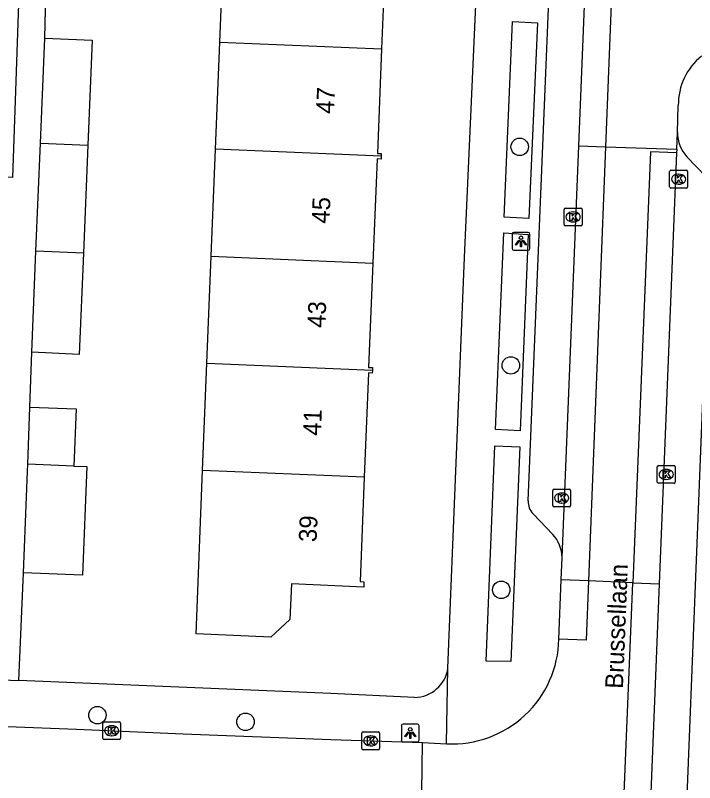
# Model space of a CAD drawing. Extents: x 160732 to 162105, y 387428 to 388479.
# Drawn here: x 161744.46 to 161782.5, y 387874.93 to 387917.89 of the extents above; entities that cross this region are included whole.
import ezdxf

# ---------------------------------------------------------------- set-up
doc = ezdxf.new("R2010")
doc.units = 0
for name, color, linetype in [('IMGEO_Boom', 7, 'Continuous'), ('IMGEO_Kolk', 7, 'Continuous'), ('IMGEO_Lichtpunt', 7, 'Continuous'), ('IMGEO_Openbare_ruimte_label', 7, 'Continuous'), ('IMGEO_Pand', 7, 'Continuous'), ('IMGEO_Pand_nummerreeks', 7, 'Continuous'), ('IMGEO_Rijbaan_lokaal_gesloten', 7, 'Continuous'), ('IMGEO_Rijbaan_lokaal_open', 7, 'Continuous'), ('IMGEO_Voetpad_open', 7, 'Continuous')]:
    doc.layers.add(name, color=color, linetype=linetype)

msp = doc.modelspace()

# ---------------------------------------------------------------- linework, layer by layer
at = {"layer": 'IMGEO_Boom'}
for centre in [(161772.708, 387910.526), (161772.212, 387898.291), (161771.673, 387885.728), (161749.059, 387878.709), (161757.352, 387878.337)]:
    msp.add_circle(centre, 0.489, dxfattribs=at)
at = {"layer": 'IMGEO_Kolk'}
for p, q in [((161781.104, 387908.29), (161781.104, 387909.142)), ((161781.179, 387909.216), (161782.031, 387909.216)), ((161782.105, 387909.142), (161782.105, 387908.29)), ((161781.592, 387908.996), (161781.617, 387908.996)), ((161782.031, 387908.216), (161781.179, 387908.216)), ((161781.615, 387908.436), (161781.59, 387908.436)), ((161775.198, 387906.175), (161775.198, 387907.027)), ((161775.273, 387907.101), (161776.125, 387907.101)), ((161775.686, 387906.881), (161775.711, 387906.881)), ((161776.199, 387907.027), (161776.199, 387906.175)), ((161776.125, 387906.101), (161775.273, 387906.101)), ((161775.709, 387906.321), (161775.684, 387906.321)), ((161780.486, 387892.69), (161781.338, 387892.69)), ((161780.411, 387891.764), (161780.411, 387892.616)), ((161780.899, 387892.47), (161780.924, 387892.47)), ((161781.412, 387892.616), (161781.412, 387891.764)), ((161780.922, 387891.91), (161780.897, 387891.91)), ((161781.338, 387891.69), (161780.486, 387891.69)), ((161774.559, 387890.442), (161774.559, 387891.294)), ((161774.634, 387891.368), (161775.486, 387891.368)), ((161775.047, 387891.148), (161775.072, 387891.148)), ((161775.56, 387891.294), (161775.56, 387890.442)), ((161775.07, 387890.588), (161775.045, 387890.588)), ((161775.486, 387890.368), (161774.634, 387890.368)), ((161749.359, 387877.415), (161749.359, 387878.267)), ((161749.434, 387878.341), (161750.286, 387878.341)), ((161749.847, 387878.121), (161749.872, 387878.121)), ((161750.36, 387878.267), (161750.36, 387877.415)), ((161763.862, 387876.848), (161763.862, 387877.7)), ((161763.937, 387877.774), (161764.789, 387877.774)), ((161764.863, 387877.7), (161764.863, 387876.848)), ((161750.286, 387877.341), (161749.434, 387877.341)), ((161749.87, 387877.561), (161749.845, 387877.561)), ((161764.35, 387877.554), (161764.375, 387877.554)), ((161764.373, 387876.994), (161764.348, 387876.994)), ((161764.789, 387876.774), (161763.937, 387876.774))]:
    msp.add_line(p, q, dxfattribs=at)
for points in [[(161781.104, 387908.29), (161781.104, 387909.142)], [(161781.179, 387909.216), (161782.031, 387909.216)], [(161782.105, 387909.142), (161782.105, 387908.29)], [(161781.425, 387908.916), (161781.548, 387908.916), (161781.548, 387908.765), (161781.678, 387908.916), (161781.842, 387908.916), (161781.696, 387908.765), (161781.849, 387908.516), (161781.697, 387908.516), (161781.612, 387908.68), (161781.548, 387908.613), (161781.548, 387908.516), (161781.425, 387908.516), (161781.425, 387908.916)], [(161782.031, 387908.216), (161781.179, 387908.216)], [(161775.198, 387906.175), (161775.198, 387907.027)], [(161775.273, 387907.101), (161776.125, 387907.101)], [(161776.199, 387907.027), (161776.199, 387906.175)], [(161775.519, 387906.801), (161775.642, 387906.801), (161775.642, 387906.65), (161775.772, 387906.801), (161775.936, 387906.801), (161775.79, 387906.65), (161775.943, 387906.401), (161775.791, 387906.401), (161775.706, 387906.565), (161775.642, 387906.498), (161775.642, 387906.401), (161775.519, 387906.401), (161775.519, 387906.801)], [(161776.125, 387906.101), (161775.273, 387906.101)], [(161780.486, 387892.69), (161781.338, 387892.69)], [(161780.411, 387891.764), (161780.411, 387892.616)], [(161780.732, 387892.39), (161780.855, 387892.39), (161780.855, 387892.239), (161780.985, 387892.39), (161781.149, 387892.39), (161781.003, 387892.239), (161781.156, 387891.99), (161781.004, 387891.99), (161780.919, 387892.154), (161780.855, 387892.087), (161780.855, 387891.99), (161780.732, 387891.99), (161780.732, 387892.39)], [(161781.412, 387892.616), (161781.412, 387891.764)], [(161781.338, 387891.69), (161780.486, 387891.69)], [(161774.559, 387890.442), (161774.559, 387891.294)], [(161774.634, 387891.368), (161775.486, 387891.368)], [(161774.88, 387891.068), (161775.003, 387891.068), (161775.003, 387890.917), (161775.133, 387891.068), (161775.297, 387891.068), (161775.151, 387890.917), (161775.304, 387890.668), (161775.152, 387890.668), (161775.067, 387890.832), (161775.003, 387890.765), (161775.003, 387890.668), (161774.88, 387890.668), (161774.88, 387891.068)], [(161775.56, 387891.294), (161775.56, 387890.442)], [(161775.486, 387890.368), (161774.634, 387890.368)], [(161749.359, 387877.415), (161749.359, 387878.267)], [(161749.434, 387878.341), (161750.286, 387878.341)], [(161750.36, 387878.267), (161750.36, 387877.415)], [(161749.68, 387878.041), (161749.803, 387878.041), (161749.803, 387877.89), (161749.933, 387878.041), (161750.097, 387878.041), (161749.951, 387877.89), (161750.104, 387877.641), (161749.952, 387877.641), (161749.867, 387877.805), (161749.803, 387877.738), (161749.803, 387877.641), (161749.68, 387877.641), (161749.68, 387878.041)], [(161763.862, 387876.848), (161763.862, 387877.7)], [(161763.937, 387877.774), (161764.789, 387877.774)], [(161764.863, 387877.7), (161764.863, 387876.848)], [(161750.286, 387877.341), (161749.434, 387877.341)], [(161764.183, 387877.474), (161764.306, 387877.474), (161764.306, 387877.323), (161764.436, 387877.474), (161764.6, 387877.474), (161764.454, 387877.323), (161764.607, 387877.074), (161764.455, 387877.074), (161764.37, 387877.238), (161764.306, 387877.171), (161764.306, 387877.074), (161764.183, 387877.074), (161764.183, 387877.474)], [(161764.789, 387876.774), (161763.937, 387876.774)]]:
    msp.add_lwpolyline(points, dxfattribs=at)
for centre, start, end in [((161781.181, 387909.14), 91.552, 178.448), ((161781.181, 387909.14), 91.552, 178.448), ((161782.029, 387909.14), 1.552, 88.448), ((161782.029, 387909.14), 1.552, 88.448), ((161781.181, 387908.292), 181.552, 268.448), ((161781.181, 387908.292), 181.552, 268.448), ((161782.029, 387908.292), 271.552, 358.448), ((161782.029, 387908.292), 271.552, 358.448), ((161775.275, 387907.025), 91.552, 178.448), ((161775.275, 387907.025), 91.552, 178.448), ((161776.123, 387907.025), 1.552, 88.448), ((161776.123, 387907.025), 1.552, 88.448), ((161775.275, 387906.177), 181.552, 268.448), ((161775.275, 387906.177), 181.552, 268.448), ((161776.123, 387906.177), 271.552, 358.448), ((161776.123, 387906.177), 271.552, 358.448), ((161780.488, 387892.614), 91.552, 178.448), ((161780.488, 387892.614), 91.552, 178.448), ((161781.336, 387892.614), 1.552, 88.448), ((161781.336, 387892.614), 1.552, 88.448), ((161780.488, 387891.766), 181.552, 268.448), ((161780.488, 387891.766), 181.552, 268.448), ((161781.336, 387891.766), 271.552, 358.448), ((161781.336, 387891.766), 271.552, 358.448), ((161774.636, 387891.292), 91.552, 178.448), ((161774.636, 387891.292), 91.552, 178.448), ((161775.484, 387891.292), 1.552, 88.448), ((161775.484, 387891.292), 1.552, 88.448), ((161774.636, 387890.444), 181.552, 268.448), ((161774.636, 387890.444), 181.552, 268.448), ((161775.484, 387890.444), 271.552, 358.448), ((161775.484, 387890.444), 271.552, 358.448), ((161749.436, 387878.265), 91.552, 178.448), ((161749.436, 387878.265), 91.552, 178.448), ((161750.284, 387878.265), 1.552, 88.448), ((161750.284, 387878.265), 1.552, 88.448), ((161763.939, 387877.698), 91.552, 178.448), ((161763.939, 387877.698), 91.552, 178.448), ((161764.787, 387877.698), 1.552, 88.448), ((161764.787, 387877.698), 1.552, 88.448), ((161749.436, 387877.417), 181.552, 268.448), ((161749.436, 387877.417), 181.552, 268.448), ((161750.284, 387877.417), 271.552, 358.448), ((161750.284, 387877.417), 271.552, 358.448), ((161763.939, 387876.85), 181.552, 268.448), ((161763.939, 387876.85), 181.552, 268.448), ((161764.787, 387876.85), 271.552, 358.448), ((161764.787, 387876.85), 271.552, 358.448)]:
    msp.add_arc(centre, 0.0765, start, end, dxfattribs=at)
for centre, major_axis, ratio, start_param, end_param in [((161781.591, 387908.716), (-0.387, 0.002), 0.722429, 4.712389, 7.853982), ((161781.616, 387908.716), (-0.39, 0.002), 0.717154, 1.570796, 4.712389), ((161775.685, 387906.601), (-0.387, 0.002), 0.722429, 4.712389, 7.853982), ((161775.71, 387906.601), (-0.39, 0.002), 0.717154, 1.570796, 4.712389), ((161780.898, 387892.19), (-0.387, 0.002), 0.722429, 4.712389, 7.853982), ((161780.923, 387892.19), (-0.39, 0.002), 0.717154, 1.570796, 4.712389), ((161775.046, 387890.868), (-0.387, 0.002), 0.722429, 4.712389, 7.853982), ((161775.071, 387890.868), (-0.39, 0.002), 0.717154, 1.570796, 4.712389), ((161749.846, 387877.841), (-0.387, 0.002), 0.722429, 4.712389, 7.853982), ((161749.871, 387877.841), (-0.39, 0.002), 0.717154, 1.570796, 4.712389), ((161764.349, 387877.274), (-0.387, 0.002), 0.722429, 4.712389, 7.853982), ((161764.374, 387877.274), (-0.39, 0.002), 0.717154, 1.570796, 4.712389)]:
    msp.add_ellipse(centre, major_axis=major_axis, ratio=ratio, start_param=start_param, end_param=end_param, dxfattribs=at)
at = {"layer": 'IMGEO_Lichtpunt'}
for p, q in [((161772.277, 387905.641), (161772.277, 387904.834)), ((161772.277, 387905.641), (161772.277, 387904.834)), ((161773.179, 387905.736), (161772.371, 387905.736)), ((161773.179, 387905.736), (161772.371, 387905.736)), ((161773.273, 387904.834), (161773.273, 387905.641)), ((161773.273, 387904.834), (161773.273, 387905.641)), ((161772.371, 387904.74), (161773.179, 387904.74)), ((161772.371, 387904.74), (161773.179, 387904.74)), ((161766.078, 387878.119), (161766.078, 387877.312)), ((161766.078, 387878.119), (161766.078, 387877.312)), ((161766.98, 387878.214), (161766.172, 387878.214)), ((161766.98, 387878.214), (161766.172, 387878.214)), ((161767.074, 387877.312), (161767.074, 387878.119)), ((161767.074, 387877.312), (161767.074, 387878.119)), ((161766.172, 387877.218), (161766.98, 387877.218)), ((161766.172, 387877.218), (161766.98, 387877.218))]:
    msp.add_line(p, q, dxfattribs=at)
for points in [[(161772.651, 387905.305), (161772.69, 387905.277), (161772.502, 387905.015), (161772.464, 387905.042), (161772.651, 387905.305)], [(161772.753, 387905.257), (161772.8, 387905.257), (161772.8, 387904.935), (161772.753, 387904.935), (161772.753, 387905.257)], [(161772.863, 387905.277), (161772.901, 387905.304), (161773.088, 387905.042), (161773.049, 387905.014), (161772.863, 387905.277)], [(161766.452, 387877.783), (161766.491, 387877.755), (161766.303, 387877.493), (161766.265, 387877.52), (161766.452, 387877.783)], [(161766.554, 387877.735), (161766.601, 387877.735), (161766.601, 387877.413), (161766.554, 387877.413), (161766.554, 387877.735)], [(161766.664, 387877.755), (161766.702, 387877.782), (161766.889, 387877.52), (161766.85, 387877.492), (161766.664, 387877.755)]]:
    msp.add_lwpolyline(points, dxfattribs=at)
for centre in [(161772.776, 387905.439), (161766.577, 387877.917)]:
    msp.add_circle(centre, 0.0994, dxfattribs=at)
for centre, start, end in [((161772.371, 387905.641), 90, 180), ((161772.371, 387905.641), 90, 180), ((161773.179, 387905.641), 0, 90), ((161773.179, 387905.641), 0, 90), ((161772.371, 387904.834), 180, 270), ((161772.371, 387904.834), 180, 270), ((161773.179, 387904.834), 270, 0), ((161773.179, 387904.834), 270, 360), ((161766.172, 387878.119), 90, 180), ((161766.172, 387878.119), 90, 180), ((161766.98, 387878.119), 0, 90), ((161766.98, 387878.119), 0, 90), ((161766.172, 387877.312), 180, 270), ((161766.172, 387877.312), 180, 270), ((161766.98, 387877.312), 270, 0), ((161766.98, 387877.312), 270, 360)]:
    msp.add_arc(centre, 0.0946, start, end, dxfattribs=at)
at = {"layer": 'IMGEO_Pand'}
for points in [[(161755.915, 387916.387), (161756.156, 387922.385)], [(161765.431, 387921.994), (161765.424, 387921.839), (161765.205, 387921.848), (161764.971, 387916.004)], [(161745.869, 387910.727), (161746.115, 387916.604)], [(161746.115, 387916.604), (161748.772, 387916.491), (161748.526, 387910.615)], [(161755.673, 387910.388), (161755.915, 387916.387)], [(161755.915, 387916.387), (161764.971, 387916.004)], [(161764.971, 387916.004), (161764.736, 387910.16), (161764.955, 387910.151), (161764.949, 387909.996)], [(161745.616, 387904.693), (161745.869, 387910.727)], [(161745.869, 387910.727), (161748.526, 387910.615)], [(161748.526, 387910.615), (161748.273, 387904.581)], [(161755.432, 387904.398), (161755.673, 387910.388)], [(161764.949, 387909.996), (161755.673, 387910.388)], [(161764.949, 387909.996), (161764.943, 387909.841), (161764.723, 387909.851), (161764.485, 387904.016)], [(161745.378, 387899.023), (161745.616, 387904.693)], [(161748.273, 387904.581), (161748.035, 387898.91), (161745.378, 387899.023)], [(161748.273, 387904.581), (161745.616, 387904.693)], [(161755.191, 387898.41), (161755.432, 387904.398)], [(161755.432, 387904.398), (161764.485, 387904.016)], [(161764.485, 387904.016), (161764.246, 387898.182), (161764.465, 387898.173), (161764.459, 387898.018)], [(161754.95, 387892.415), (161755.191, 387898.41)], [(161755.191, 387898.41), (161764.459, 387898.018)], [(161764.459, 387898.018), (161764.453, 387897.863), (161764.234, 387897.872), (161763.999, 387892.033)], [(161745.157, 387892.763), (161745.282, 387895.962)], [(161745.282, 387895.962), (161747.866, 387895.853), (161747.737, 387892.654)], [(161744.918, 387886.679), (161745.141, 387892.353), (161745.157, 387892.763)], [(161747.737, 387892.654), (161745.157, 387892.763)], [(161747.737, 387892.654), (161748.469, 387892.623), (161748.231, 387886.549), (161744.918, 387886.679)], [(161763.999, 387892.033), (161763.765, 387886.193), (161763.984, 387886.184), (161763.972, 387885.875), (161759.927, 387886.066), (161759.833, 387884.059), (161758.766, 387883.069), (161754.581, 387883.265), (161754.95, 387892.415)], [(161763.999, 387892.033), (161754.95, 387892.415)]]:
    msp.add_lwpolyline(points, dxfattribs=at)
at = {"layer": 'IMGEO_Rijbaan_lokaal_gesloten'}
for points in [[(161776.753, 387928.862), (161778.235, 387928.863), (161777.512, 387910.525)], [(161776.015, 387910.574), (161776.671, 387926.742)], [(161781.542, 387911.328), (161781.588, 387912.841)], [(161781.504, 387910.393), (161781.542, 387911.328)], [(161775.076, 387887.539), (161776.015, 387910.574)], [(161776.015, 387910.574), (161777.512, 387910.525)], [(161777.512, 387910.525), (161776.555, 387886.23)], [(161777.512, 387910.525), (161781.504, 387910.393)], [(161781.504, 387910.393), (161781.495, 387910.187)], [(161781.495, 387910.187), (161780.038, 387910.247), (161779.043, 387886.121)], [(161781.495, 387910.187), (161780.518, 387886.057)], [(161775.03, 387886.296), (161775.076, 387887.539)], [(161774.899, 387882.974), (161775.03, 387886.296)], [(161776.555, 387886.23), (161775.03, 387886.296)], [(161776.555, 387886.23), (161776.424, 387882.914), (161774.899, 387882.974)], [(161779.043, 387886.121), (161776.555, 387886.23)], [(161778.882, 387844.846), (161777.342, 387844.91), (161779.043, 387886.121)], [(161779.043, 387886.121), (161780.518, 387886.057)], [(161780.518, 387886.057), (161779.939, 387871.561)]]:
    msp.add_lwpolyline(points, dxfattribs=at)
msp.add_arc((161785.049, 387912.896), 3.462, 128.5275, 180.9086, dxfattribs=at)
at = {"layer": 'IMGEO_Rijbaan_lokaal_open'}
for points in [[(161682.703, 387880.586), (161744.027, 387878.078), (161747.888, 387877.92), (161753.863, 387877.676), (161762.138, 387877.349), (161767.266, 387877.176)], [(161767.169, 387870.246), (161767.266, 387877.176)], [(161767.266, 387877.176), (161768.615, 387877.11)]]:
    msp.add_lwpolyline(points, dxfattribs=at)
msp.add_arc((161768.924, 387883.078), 5.976, 267.0401, 358.9997, dxfattribs=at)
at = {"layer": 'IMGEO_Voetpad_open'}
for points in [[(161768.687, 387881.34), (161769.618, 387904.338), (161770.777, 387930.132)], [(161773.184, 387890.704), (161774.535, 387923.716)], [(161744.726, 387921.231), (161744.303, 387908.812), (161743.985, 387908.823)], [(161746.115, 387916.604), (161746.164, 387919.03)], [(161772.305, 387917.534), (161773.697, 387917.474), (161773.216, 387906.506), (161771.837, 387906.596), (161772.305, 387917.534)], [(161782.074, 387909.971), (161783.136, 387908.865)], [(161783.417, 387908.144), (161781.964, 387871.833)], [(161771.826, 387905.713), (161773.173, 387905.617), (161772.741, 387894.636), (161771.356, 387894.703), (161771.826, 387905.713)], [(161745.282, 387895.962), (161745.378, 387899.023)], [(161772.723, 387893.729), (161772.207, 387881.707), (161770.834, 387881.736), (161771.323, 387893.788), (161772.723, 387893.729)], [(161774.563, 387888.823), (161773.453, 387889.991)], [(161744.666, 387880.648), (161744.918, 387886.679)], [(161768.615, 387877.11), (161768.687, 387881.34)], [(161743.26, 387880.707), (161744.666, 387880.648)], [(161766.824, 387879.709), (161762.132, 387879.919), (161744.666, 387880.648)]]:
    msp.add_lwpolyline(points, dxfattribs=at)
for centre, radius, start, end in [((161783.432, 387911.286), 1.89, 178.7286, 224.0859), ((161774.099, 387890.642), 0.917, 176.1144, 225.2264), ((161773.125, 387887.504), 1.952, 1.0319, 42.5248), ((161766.8, 387881.616), 1.907, 270.7293, 351.6731)]:
    msp.add_arc(centre, radius, start, end, dxfattribs=at)

# ---------------------------------------------------------------- texts
at = {"layer": 'IMGEO_Openbare_ruimte_label'}
msp.add_text('Brussellaan', height=1, rotation=87.7071, dxfattribs=at).set_placement((161778.486, 387880.177))
at = {"layer": 'IMGEO_Pand_nummerreeks'}
for s, rotation, p in [('47', 87.7001, (161762.302, 387912.357)), ('45', 87.6571, (161762.052, 387906.211)), ('43', 87.6571, (161761.814, 387900.377)), ('41', 87.7043, (161761.57, 387894.341)), ('39', 87.7043, (161761.331, 387888.388))]:
    msp.add_text(s, height=1, rotation=rotation, dxfattribs=at).set_placement(p)

doc.saveas('drawing.dxf')
